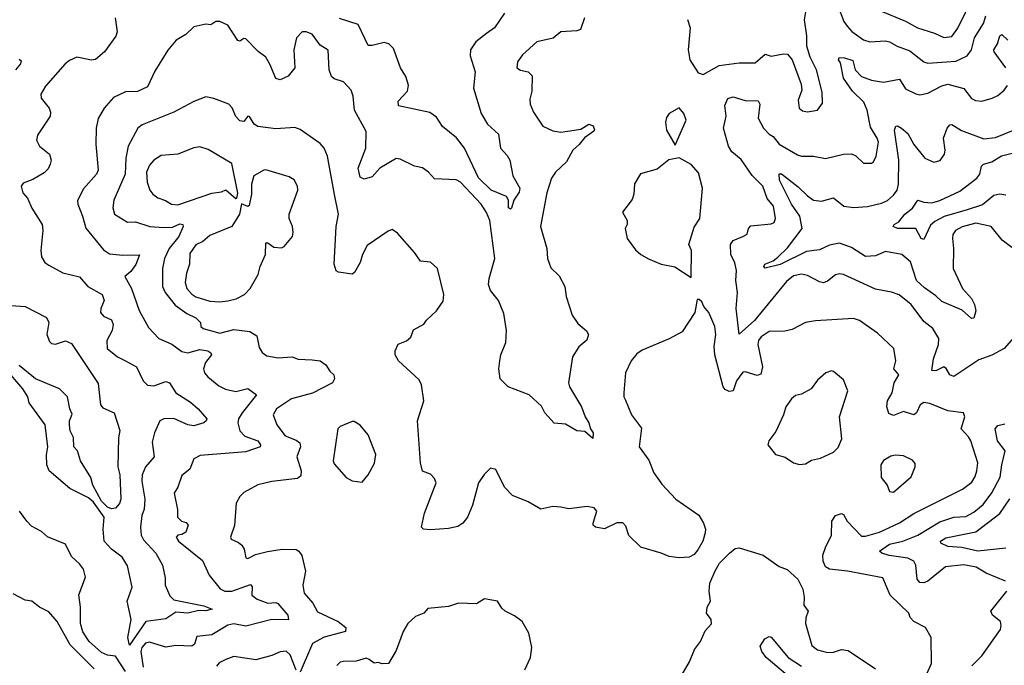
# Model space of a CAD drawing. Extents: x 1954683 to 2060285, y 904798 to 1016299.
# Tile 293 of 472: x 2000347 to 2005257, y 979896 to 983116. Entities that reach past the tile are written whole.
import ezdxf

# ---------------------------------------------------------------- set-up
doc = ezdxf.new("R2010")
doc.units = 0

msp = doc.modelspace()

# ---------------------------------------------------------------- linework, layer by layer
at = {"layer": '0CON10XD'}
for points in [[(2004955, 983027.3), (2004995, 983032.5), (2005025, 983072.9), (2005102.5, 983235)], [(2002765, 983148.2), (2002715, 983075.7), (2002675, 983046.7), (2002621.4, 983005), (2002594.4, 982965), (2002593.1, 982935), (2002618.9, 982855), (2002610.4, 982775), (2002648.3, 982648.3), (2002680.4, 982595), (2002734.4, 982545), (2002744.4, 982475), (2002778.3, 982438.3), (2002791.4, 982415), (2002806.4, 982336.4), (2002841.4, 982275), (2002836.9, 982255), (2002811.2, 982215), (2002798.8, 982175), (2002795, 982171.2), (2002785, 982177.5), (2002784, 982215), (2002774.4, 982234.4), (2002697.8, 982265), (2002635, 982326.8), (2002564.5, 982475), (2002525, 982526.8), (2002455, 982583.1), (2002425, 982628.9), (2002392.5, 982652.5), (2002235.8, 982685.8), (2002235, 982708.8), (2002280.2, 982759.8), (2002285, 982790), (2002273, 982833), (2002246.4, 982876.4), (2002211.7, 982971.7), (2002188, 982995), (2002165, 983002.5), (2002105, 982986.5), (2002085, 982987.5), (2002035, 983091.1), (2001942.3, 983122.3)], [(2004275, 982655.6), (2004325, 982664.2), (2004350.6, 982699.4), (2004349.4, 982755), (2004321.1, 982865), (2004288.8, 982928.8), (2004272.9, 982982.9), (2004272.4, 983035), (2004261.2, 983115), (2004268.4, 983165)], [(2004437.7, 983155), (2004456.6, 983106.6), (2004473.1, 983083.1), (2004497.3, 983057.3), (2004555, 983015.4), (2004585.9, 983005.9), (2004665, 983010), (2004684, 983005), (2004723.1, 982983.1), (2004785, 982960.4), (2004855, 982905.6), (2004875, 982899.5), (2005015, 982909.7), (2005071.5, 982935), (2005092.8, 982965), (2005107.7, 983025), (2005153.6, 983096.4), (2005164.4, 983135)], [(2004639.9, 983159.9), (2004765, 983108.2), (2004824.4, 983074.4), (2004909, 983049), (2004955, 983027.3)], [(2000823.6, 983125), (2000833.3, 983055), (2000826.2, 983033.8), (2000769.2, 982955), (2000725, 982917.1), (2000705, 982914.5), (2000631.4, 982928.6), (2000595, 982912.2), (2000574.4, 982895), (2000475.6, 982785), (2000453.1, 982745), (2000454.4, 982725), (2000493.3, 982675), (2000500, 982655), (2000498.6, 982635), (2000435, 982540), (2000431.4, 982515), (2000446.2, 982485), (2000495.8, 982445), (2000504.3, 982415), (2000499.4, 982395), (2000488.9, 982371.1), (2000468.3, 982351.7), (2000411.7, 982318.3), (2000365, 982300.8), (2000354.4, 982285), (2000363, 982253), (2000386.4, 982225), (2000407.5, 982175), (2000458.9, 982095), (2000462.2, 982065), (2000452.5, 981965), (2000456.4, 981933.6), (2000472, 981905), (2000491.4, 981891.4), (2000562.5, 981852.5), (2000645, 981833.1), (2000686.9, 981785), (2000757.5, 981745), (2000768.5, 981715), (2000751.3, 981675), (2000749.2, 981655), (2000765, 981637.1), (2000805, 981619.2), (2000813.3, 981595), (2000807.3, 981565), (2000781.1, 981515), (2000782.5, 981475), (2000834.1, 981434.1), (2000874.7, 981414.7), (2000930, 981385), (2000962.9, 981315), (2000985, 981292.5), (2001015, 981288.9), (2001075, 981311.9), (2001094.6, 981304.6), (2001125.3, 981255.3), (2001198.7, 981208.7), (2001236.9, 981175), (2001279.4, 981125), (2001277.1, 981115), (2001265, 981105.8), (2001215, 981090), (2001185, 981095.5), (2001115, 981127.2), (2001065, 981125.2), (2001046.4, 981115), (2001018.9, 981055), (2001007.9, 981007.9), (2001017.5, 980935), (2000973.9, 980886.1), (2000956.9, 980845), (2000955.4, 980814.6), (2000970.3, 980725), (2000968.4, 980675), (2000956.4, 980643.6), (2000949, 980585), (2000951.9, 980545), (2000965, 980521.1), (2001026.6, 980455), (2001059.2, 980395), (2001072.4, 980332.4), (2001073.1, 980295), (2001095, 980241.7), (2001115, 980223.1), (2001265, 980192.5), (2001306.7, 980175), (2001275, 980166.8), (2001240.5, 980169.5), (2001185, 980156.3), (2001125, 980161.3), (2001075, 980128), (2000976.1, 980113.9), (2000895, 979996.2), (2000885.7, 980035), (2000903.5, 980125), (2000883.1, 980215), (2000907.6, 980285), (2000885, 980392.5), (2000858.5, 980435), (2000804.9, 980474.9), (2000768.9, 980515), (2000762.4, 980575), (2000768.8, 980635), (2000715, 980708.8), (2000690.7, 980730.7), (2000597, 980777), (2000494.3, 980865), (2000481.5, 980895), (2000480.5, 980945), (2000487.5, 980985), (2000474.4, 981095), (2000394.6, 981204.6), (2000387.5, 981235), (2000362.9, 981275), (2000275, 981378.4)], [(2001593.5, 982893.5), (2001575, 982929.2), (2001536.3, 982956.3), (2001475, 983020), (2001465, 983021.2), (2001445, 983008.8), (2001435, 983012), (2001385, 983088), (2001345, 983106.7), (2001325, 983107.5), (2001299.3, 983090.7), (2001275, 983093.3), (2001215, 983080), (2001175, 983042), (2001126.6, 983013.4), (2001085, 982963.3), (2001020.6, 982859.4), (2000985, 982780.6), (2000935, 982757.8), (2000875, 982756.7), (2000815, 982726.9), (2000767.5, 982675), (2000737.6, 982622.4), (2000728.1, 982575), (2000726.2, 982495), (2000737.5, 982365), (2000730, 982345), (2000665, 982271.5), (2000635.5, 982214.5), (2000636.7, 982195), (2000660.8, 982135), (2000676, 982076), (2000765, 981967.3), (2000795, 981948.2), (2000860.9, 981940.9), (2000943.8, 981943.8), (2000925.9, 981894.1), (2000900.4, 981859.6), (2000872, 981835), (2000903.9, 981775), (2000943.4, 981665), (2000989.8, 981579.8), (2001040.8, 981525), (2001105, 981497.1), (2001155, 981460.2), (2001185, 981454.8), (2001245, 981471.2), (2001284.3, 981465), (2001300, 981455), (2001303.8, 981445), (2001273.7, 981406.3), (2001263.5, 981375), (2001269.1, 981355), (2001285, 981334.5), (2001340.4, 981290.4), (2001373.3, 981273.3), (2001425, 981261.8), (2001485, 981275.9), (2001527.5, 981245), (2001457.1, 981155), (2001438.8, 981125), (2001434, 981105), (2001444.1, 981065), (2001469, 981039), (2001534.4, 981015), (2001547.8, 980995), (2001545.8, 980985), (2001475, 980959.7), (2001247.6, 980942.4), (2001215.8, 980925), (2001195, 980874), (2001155, 980842.5), (2001135.5, 980784.5), (2001117.1, 980755), (2001133.2, 980673.2), (2001134.6, 980635), (2001153.1, 980615), (2001177.4, 980607.4), (2001186.9, 980595), (2001175, 980560.2), (2001155, 980547.5), (2001135.6, 980544.4), (2001127.5, 980535), (2001138.6, 980515), (2001258.6, 980418.6), (2001292.1, 980345), (2001346.4, 980276.4), (2001370, 980265), (2001404.7, 980264.7), (2001498.5, 980298.5), (2001506.8, 980286.8), (2001504.5, 980245), (2001530.5, 980225), (2001585, 980206.3), (2001625, 980208.2), (2001633.6, 980203.6), (2001684.4, 980145), (2001687.4, 980122.6), (2001605, 980124), (2001475, 980091.4), (2001415, 980101.8), (2001385, 980096.4), (2001305, 980047.1), (2001230.3, 980039.7), (2001218, 980002), (2001205, 979991.1), (2001125, 979994.7), (2001075, 979985.4), (2000995, 980011.8), (2000975, 980005.4), (2000955.4, 979985), (2000951.2, 979965), (2000962.9, 979887.1)], [(2003162.9, 983125), (2003142.8, 983067.2), (2003125, 983060), (2003045, 983055.6), (2003007, 983023), (2002925, 983004.5), (2002855, 982940), (2002829.6, 982905), (2002825.7, 982875), (2002845, 982863.3), (2002883.3, 982855), (2002902, 982835), (2002901.2, 982758.8), (2002891.2, 982718.8), (2002892.9, 982695), (2002909.4, 982655), (2002955.6, 982585), (2003005, 982561.8), (2003045, 982554), (2003145, 982570), (2003185, 982594.2), (2003206.8, 982586.8), (2003213.6, 982566.4), (2003210.5, 982559.5), (2003162.7, 982527.3), (2003136.1, 982493.9), (2003105.6, 982465), (2003072.9, 982407.1), (2003019.5, 982355), (2002999.5, 982325), (2002975, 982252.5), (2002943.6, 982085), (2002975.5, 981975), (2002979.4, 981925), (2002995, 981878.8), (2003037.7, 981837.7), (2003064.6, 981785), (2003071.8, 981735), (2003102.3, 981642.3), (2003129.8, 981599.8), (2003173.6, 981563.6), (2003184.2, 981545), (2003175, 981516.7), (2003135.7, 981484.3), (2003104, 981435), (2003083.3, 981305), (2003088, 981285), (2003147.8, 981185), (2003166, 981135), (2003185.4, 981105.4), (2003192.9, 981075), (2003206.2, 981055), (2003205, 981027.5), (2003165, 981062.5), (2003125, 981066), (2003068.3, 981098.3), (2003012.7, 981102.7), (2002966.2, 981155), (2002948.3, 981188.3), (2002886.7, 981245), (2002782.5, 981285), (2002742.5, 981325), (2002736.2, 981375), (2002740.8, 981415), (2002745.8, 981445), (2002770.6, 981505), (2002774.5, 981565.5), (2002761.1, 981651.1), (2002735.4, 981715), (2002695.4, 981765), (2002685.5, 981794.5), (2002687.5, 981825), (2002715.5, 981925), (2002691.4, 982115), (2002675, 982154.5), (2002647.7, 982195), (2002545, 982305.4), (2002523.5, 982316.5), (2002415, 982322), (2002385, 982355.7), (2002355, 982377.1), (2002315, 982385.8), (2002245, 982420), (2002225, 982423.1), (2002143.1, 982375), (2002105, 982332.5), (2002065, 982320), (2002045, 982330), (2002035.4, 982375), (2002073.4, 982475), (2002075, 982558.8), (2002016.7, 982665), (2002009.4, 982735), (2002000, 982765), (2001961.4, 982805), (2001915, 982820.6), (2001901.9, 982831.9), (2001890, 982865), (2001885, 982963.3), (2001845, 982988.6), (2001805, 983043.8), (2001775, 983055.6), (2001755, 983055.7), (2001727.1, 983025), (2001713.9, 982966.1), (2001718.5, 982875), (2001685, 982834.4), (2001645, 982815.7), (2001625, 982822), (2001593.5, 982893.5)], [(2003677.2, 983117.2), (2003690, 983075), (2003681.1, 982965), (2003688.6, 982915), (2003730, 982850), (2003755, 982842), (2003835, 982886.7), (2003935, 982900.4), (2004015, 982901.4), (2004065, 982944.2), (2004095, 982933.3), (2004155, 982945.5), (2004175, 982944.2), (2004199.2, 982915), (2004244.2, 982794.2), (2004247.1, 982765), (2004228.6, 982715), (2004234.3, 982675), (2004251.1, 982661.1), (2004275, 982655.6)], [(2005264.2, 982875), (2005206.2, 982955), (2005204.7, 982965), (2005222.8, 982995), (2005235, 983035.6), (2005245, 983041.8), (2005275, 983013.1)], [(2000345, 982919.2), (2000355, 982910), (2000351.2, 982895), (2000326.7, 982865)], [(2005315.7, 981544.3), (2005256.5, 981475), (2005195, 981441.8), (2005130, 981420), (2005005, 981336.4), (2004985.3, 981345.3), (2004966.4, 981376.4), (2004955, 981384.4), (2004915, 981364.4), (2004895.9, 981365.9), (2004903.2, 981425), (2004928.5, 981495), (2004930.8, 981525), (2004900, 981575), (2004855, 981610.6), (2004792.2, 981695), (2004733, 981743), (2004695, 981756.5), (2004615, 981771.2), (2004455, 981845.7), (2004435, 981848.6), (2004415, 981843.3), (2004375, 981811.2), (2004355, 981803.8), (2004335, 981808.2), (2004275, 981840.4), (2004245, 981846.9), (2004205, 981838.8), (2004170.6, 981809.4), (2004011, 981615), (2003935, 981547.5), (2003919.5, 981675), (2003925.8, 981755.8), (2003917.4, 981815), (2003922.1, 981865), (2003913.4, 981903.4), (2003893.9, 981945), (2003891.5, 981995), (2003904.2, 982015), (2003953.8, 982035), (2003975, 982046.2), (2003981.4, 982075), (2003992.4, 982087.6), (2004095, 982097.8), (2004109.2, 982105), (2004116.2, 982125), (2004106.4, 982185), (2004075, 982224.4), (2004052.5, 982285), (2003998.8, 982338.8), (2003945, 982417.7), (2003897.5, 982457.5), (2003880.8, 982485), (2003857.3, 982575), (2003869.7, 982635), (2003862.9, 982687.1), (2003877.7, 982722.3), (2003905, 982731.4), (2003965, 982712.9), (2004030.3, 982710.3), (2004037.3, 982695), (2004030, 982625), (2004055.6, 982575), (2004084.3, 982545), (2004105, 982533.3), (2004135, 982494.6), (2004225, 982442.5), (2004245.5, 982434.5), (2004305, 982435.5), (2004365, 982423.1), (2004455, 982445.7), (2004495, 982446.9), (2004516.4, 982436.4), (2004555, 982400), (2004595, 982400), (2004605, 982406.7), (2004618.6, 982435), (2004628.8, 982505), (2004623.6, 982525), (2004589, 982579), (2004572.4, 982665), (2004557.2, 982705), (2004499.6, 982759.6), (2004455, 982824.5), (2004440.5, 982900.5), (2004430, 982915), (2004433.6, 982926.4), (2004460, 982925), (2004501.4, 982911.4), (2004512.9, 982865), (2004545, 982832.6), (2004595, 982814), (2004655, 982804.3), (2004735, 982819.1), (2004765, 982770.6), (2004815.4, 982745.4), (2004835, 982741.5), (2004875, 982749.1), (2004945, 982786.6), (2004975, 982793.4), (2005055, 982771.8), (2005093.4, 982723.4), (2005113, 982713), (2005145, 982709.6), (2005196, 982725), (2005225, 982737.8), (2005256.5, 982763.5), (2005272.3, 982787.7)], [(2004862.9, 979835), (2004894.4, 979905), (2004892, 980035), (2004863.3, 980085), (2004806.4, 980113.6), (2004786.7, 980135), (2004780, 980155), (2004687.5, 980245), (2004651.8, 980331.8), (2004475, 980365.9), (2004385, 980375.5), (2004365, 980387.1), (2004353.3, 980415), (2004352.7, 980445), (2004365, 980484), (2004395.6, 980544.4), (2004396.2, 980615), (2004415, 980642.5), (2004445, 980652.7), (2004455, 980648.6), (2004473.3, 980615), (2004545, 980540.4), (2004565, 980539.6), (2004635, 980560.3), (2004735, 980606), (2004805, 980652.5), (2005048.1, 980775), (2005095, 980809.4), (2005112.4, 980837.6), (2005120.4, 980865), (2005124.6, 980905), (2005089.2, 981015), (2005078.8, 981035), (2005041.5, 981075), (2005060, 981135), (2005054.2, 981154.2), (2004975, 981165.4), (2004885, 981202.1), (2004855, 981206.4), (2004836.7, 981195), (2004819.1, 981155), (2004805, 981145.4), (2004755, 981161.6), (2004705, 981141.8), (2004681.7, 981151.7), (2004670.4, 981185), (2004673.9, 981215), (2004698.5, 981255), (2004707.3, 981305), (2004730.6, 981345), (2004705.6, 981375), (2004716.7, 981415), (2004705.9, 981475.9), (2004625, 981552.9), (2004535.4, 981615.4), (2004504.5, 981625.5), (2004315, 981614.2), (2004265, 981605.8), (2004199.3, 981570.7), (2004161.9, 981561.9), (2004085, 981560.5), (2004045, 981533.3), (2004031.2, 981515), (2004027.9, 981495), (2004051.2, 981385), (2004042.4, 981347.6), (2004025, 981340.8), (2003965, 981358.8), (2003952.7, 981357.3), (2003921.3, 981315), (2003905.4, 981264.6), (2003885, 981261.8), (2003865, 981271.1), (2003854.5, 981285), (2003813.5, 981443.5), (2003809.3, 981485), (2003817.9, 981545), (2003814.2, 981585), (2003783.3, 981655), (2003758.8, 981685), (2003748.3, 981708.3), (2003735, 981720), (2003725, 981720), (2003714.2, 981655.8), (2003650.9, 981559.1), (2003585, 981524), (2003451.7, 981468.3), (2003425, 981449.2), (2003395.8, 981415), (2003368, 981355), (2003360, 981255), (2003360, 981235), (2003367.7, 981217.7), (2003397.5, 981145), (2003447.7, 981077.7), (2003436, 980985), (2003485, 980918.8), (2003509.5, 980855), (2003549.6, 980799.6), (2003618.6, 980725), (2003734.3, 980644.3), (2003757.1, 980605), (2003767.5, 980575), (2003765.9, 980555.9), (2003753.3, 980515), (2003728.7, 980471.3), (2003711.1, 980448.9), (2003685, 980435.8), (2003635, 980432), (2003585, 980438.1), (2003545, 980455.7), (2003444.6, 980484.6), (2003385, 980543.8), (2003369.1, 980589.1), (2003355, 980606.2), (2003325, 980606.9), (2003263.6, 980576.4), (2003217.5, 980585), (2003206.7, 980595), (2003206.2, 980605), (2003224.2, 980664.2), (2003211.9, 980681.9), (2003177.2, 980687.2), (2003085, 980676.7), (2003045, 980684.6), (2003005, 980687.9), (2002945, 980674.3), (2002881.7, 980711.7), (2002805, 980742), (2002764, 980785), (2002721.7, 980871.7), (2002695, 980878.8), (2002662.6, 980847.4), (2002635, 980806.2), (2002604.4, 980695), (2002580, 980635), (2002557.1, 980605), (2002532.1, 980587.9), (2002485, 980578.7), (2002395, 980570.8), (2002360, 980575), (2002350, 980585), (2002366.2, 980655), (2002424.4, 980805), (2002415, 980827.5), (2002395, 980848.6), (2002355, 980863.8), (2002345.5, 980905), (2002330.4, 981115), (2002361.9, 981215), (2002350, 981295), (2002338.8, 981318.8), (2002236.2, 981415), (2002220, 981445), (2002218.8, 981465), (2002235, 981496.7), (2002275.7, 981514.3), (2002297.5, 981532.5), (2002310.5, 981569.5), (2002362.9, 981597.1), (2002375, 981616.7), (2002425, 981663.3), (2002457.9, 981712.1), (2002461.4, 981745), (2002430, 981875), (2002395, 981905.8), (2002345, 981911.2), (2002316, 981955), (2002231.2, 982051.2), (2002205, 982068.8), (2002185, 982061.2), (2002079.8, 981990.2), (2002055.6, 981945), (2002044.3, 981905), (2002016.2, 981855), (2002005, 981846.2), (2001937, 981857), (2001925, 981864), (2001915.6, 981895.6), (2001925.5, 982085), (2001936.4, 982145), (2001916.9, 982243.1), (2001882.5, 982435), (2001864.7, 982474.7), (2001845, 982498.9), (2001745, 982568.1), (2001718.6, 982578.6), (2001625, 982572.2), (2001535, 982582.5), (2001515.4, 982595.4), (2001493.6, 982633.6), (2001485, 982633.8), (2001465, 982608), (2001445, 982611.4), (2001425, 982632.5), (2001406.3, 982676.3), (2001390, 982695), (2001315, 982722.9), (2001275, 982730.8), (2001215, 982707.1), (2001115.9, 982654.1), (2000958.3, 982591.7), (2000935.6, 982574.4), (2000888.2, 982485), (2000875.8, 982425), (2000872.6, 982345), (2000816.8, 982215), (2000812, 982178), (2000819.1, 982145), (2000885, 982105.6), (2000925, 982107.9), (2000996.2, 982085), (2001065, 982079.6), (2001108.4, 982081.6), (2001145, 982097.2), (2001160, 982095), (2001162.2, 982085), (2001141.3, 982035), (2001092.7, 981975), (2001069.7, 981925), (2001059.5, 981875), (2001059.2, 981785), (2001071.6, 981755), (2001122.2, 981692.2), (2001180.7, 981650.7), (2001225, 981629.2), (2001248, 981605), (2001250, 981585), (2001262, 981575), (2001345, 981551.5), (2001415, 981570), (2001495, 981560.5), (2001528.7, 981538.7), (2001541.1, 981481.1), (2001556.2, 981456.2), (2001579.7, 981439.7), (2001635, 981430), (2001705, 981434.2), (2001735, 981421.9), (2001805, 981420)], [(2003615, 982490), (2003671.2, 982615), (2003658.3, 982648.3), (2003635, 982676.2), (2003585, 982648), (2003572.4, 982627.6), (2003567.8, 982605), (2003572.5, 982565), (2003615, 982490)], [(2005295, 981980), (2005246.7, 982016.7), (2005191.2, 982085), (2005115, 982101.3), (2005046.8, 982083.2), (2005013.1, 982065), (2005000.6, 982045), (2004998.1, 982025), (2005004.3, 981974.3), (2005002.7, 981875), (2005049.1, 981775), (2005093.5, 981725), (2005109.1, 981695), (2005115.6, 981664.4), (2005105, 981626.7), (2005093.8, 981625), (2005046.6, 981666.6), (2004945, 981709.4), (2004915, 981738.6), (2004858.5, 981778.5), (2004819, 981815), (2004788.7, 981908.7), (2004745.8, 981945), (2004665, 981958.9), (2004615, 981937.3), (2004565, 981935.3), (2004495, 981980), (2004435, 982000.6), (2004385, 981990.5), (2004335, 981967.5), (2004270.8, 981959.2), (2004138.5, 981895), (2004065, 981875.7), (2004057.8, 981885), (2004062.8, 981897.2), (2004105, 981912.5), (2004127.9, 981932.1), (2004175, 981978.2), (2004248.8, 982075), (2004237.6, 982135), (2004196.3, 982195), (2004136, 982315), (2004133.6, 982346.4), (2004145, 982347.5), (2004228.3, 982281.7), (2004275, 982236.9), (2004306.2, 982216.2), (2004345, 982210), (2004405, 982227.5), (2004456.7, 982185), (2004505, 982179.7), (2004575, 982184.2), (2004645, 982200.6), (2004675, 982213.8), (2004705, 982240), (2004722.3, 982265), (2004729.7, 982295), (2004731.6, 982415), (2004709.4, 982565), (2004716, 982584), (2004725, 982585.8), (2004745, 982574.4), (2004775, 982547.5), (2004805, 982493.1), (2004860, 982425), (2004905, 982405.8), (2004937.3, 982412.7), (2004959.2, 982445), (2004961.9, 982465), (2004953.2, 982525), (2004972.1, 982575), (2004985, 982591.4), (2004995, 982592.9), (2005042.7, 982562.7), (2005155, 982520.9), (2005212.6, 982527.4), (2005302.5, 982565)], [(2001135, 982192.7), (2001305, 982250.5), (2001353, 982257), (2001375, 982266.7), (2001425, 982223.3), (2001430, 982225), (2001435, 982250), (2001405, 982398.5), (2001287.5, 982467.5), (2001245, 982481.2), (2001215, 982476.9), (2001135.3, 982444.7), (2001052, 982438), (2001015, 982415.4), (2000995, 982390.6), (2000979.6, 982355), (2000982.9, 982305), (2000996.5, 982265), (2001010, 982245), (2001035, 982227.1), (2001074.6, 982214.6), (2001103.3, 982195), (2001135, 982192.7)], [(2005265, 982240.7), (2005235, 982245.7), (2005205, 982238.2), (2005147.4, 982192.6), (2005072.1, 982167.9), (2004956.2, 982133.8), (2004910.1, 982109.9), (2004888.5, 982091.5), (2004855, 982018.8), (2004843.1, 982025), (2004815, 982074.3), (2004725, 982073.8), (2004703.3, 982085), (2004708, 982095), (2004731.7, 982108.3), (2004760.4, 982145), (2004798.6, 982175), (2004825, 982216.2), (2004855.4, 982205.4), (2004895, 982202.9), (2004935.8, 982214.2), (2005035, 982260.5), (2005120.7, 982325), (2005135.3, 982345), (2005143.2, 982385), (2005153.1, 982395), (2005195, 982406.5), (2005242.9, 982437.1), (2005445, 982487)], [(2003695, 981830), (2003696.7, 981965), (2003683.8, 981995), (2003709.7, 982080.3), (2003738.6, 982125), (2003752.5, 982275), (2003731.7, 982351.7), (2003695, 982393.8), (2003635, 982427.5), (2003583.9, 982416.1), (2003525, 982370), (2003443, 982347), (2003412.7, 982297.3), (2003410, 982245), (2003401.2, 982218.8), (2003352.5, 982155), (2003376.7, 982115), (2003376.2, 982095), (2003366.7, 982075), (2003376.7, 982025), (2003418.3, 981968.3), (2003444.2, 981944.2), (2003482.3, 981922.3), (2003545.9, 981895.9), (2003613.9, 981883.9), (2003695, 981830)], [(2001345, 981708.4), (2001385, 981713.3), (2001426.3, 981723.7), (2001468, 981745), (2001496.5, 981775), (2001536.9, 981845), (2001545.8, 981885), (2001572.5, 981945), (2001575, 982002.5), (2001585, 982003.3), (2001615, 981981.9), (2001651.7, 981978.3), (2001665.6, 981984.4), (2001706.9, 982035), (2001711.4, 982055), (2001707.1, 982085), (2001690, 982125), (2001690, 982145), (2001734.3, 982265), (2001731.9, 982285), (2001715, 982317.5), (2001691.4, 982331.4), (2001575, 982366.2), (2001564.1, 982365.9), (2001515, 982336.9), (2001502.8, 982295), (2001502.5, 982245), (2001491.7, 982188.3), (2001485, 982183.3), (2001453, 982197), (2001442.9, 982145), (2001405.6, 982084.4), (2001295, 982040), (2001259.8, 982010.2), (2001225, 981993.3), (2001195, 981950), (2001194.1, 981895.9), (2001177.9, 981852.1), (2001172.6, 981805), (2001180.6, 981775), (2001205, 981746.6), (2001225, 981732.8), (2001295, 981712.5), (2001345, 981708.4)], [(2000305, 981689.6), (2000375, 981685.5), (2000479.9, 981629.9), (2000492.9, 981605), (2000482, 981545), (2000495, 981510.5), (2000505, 981501.2), (2000525, 981497.5), (2000575, 981514.5), (2000605, 981500), (2000738.7, 981301.3), (2000749.3, 981195), (2000760.7, 981180.7), (2000818.8, 981155), (2000846.7, 981066.7), (2000839.3, 981030.7), (2000835.8, 980885.8), (2000845.9, 980845), (2000851.8, 980725), (2000845, 980702.5), (2000825, 980680), (2000805, 980675.7), (2000784.7, 980685), (2000755, 980714.2), (2000712, 980795), (2000702.1, 980832.1), (2000649.5, 980915), (2000635.3, 980965), (2000616.4, 980985), (2000615, 981031.2), (2000599.1, 981065), (2000595.2, 981094.8), (2000596, 981115), (2000608.7, 981148.7), (2000596.9, 981175), (2000585, 981235.4), (2000545.5, 981275), (2000425, 981324.7), (2000345, 981391.4)], [(2001805, 981420), (2001845, 981414.2), (2001874.2, 981395), (2001892.7, 981362.7), (2001913.8, 981343.8), (2001916.1, 981325), (2001907.5, 981305), (2001807, 981253), (2001703.1, 981225), (2001628.1, 981175), (2001610.8, 981145), (2001630, 981095), (2001670.7, 981040.7), (2001725, 981019.2), (2001744.7, 981004.7), (2001747.2, 980985), (2001728.4, 980935), (2001751.2, 980865), (2001749.6, 980840.4), (2001731.9, 980828.1), (2001605, 980813.3), (2001535, 980796.5), (2001465, 980757.1), (2001445, 980737.5), (2001426.9, 980705), (2001417.3, 980592.7), (2001398, 980535), (2001401.2, 980525), (2001438.3, 980508.3), (2001454.3, 980494.3), (2001465.8, 980475.8), (2001475, 980431.2), (2001485, 980429.2), (2001522, 980448), (2001583.3, 980463.3), (2001655, 980475.4), (2001725, 980472.8), (2001738.8, 980465), (2001753.6, 980443.6), (2001772.2, 980365), (2001758.5, 980295), (2001765.6, 980255), (2001808.5, 980205), (2001832.3, 980162.3), (2001935.5, 980115), (2001972.9, 980085), (2001971.1, 980065), (2001865, 980036.3), (2001807.5, 980005), (2001745, 979861.2)], [(2004235, 980898), (2004265, 980900), (2004295, 980919.2), (2004340.5, 980929.5), (2004405, 980958.8), (2004428.3, 980981.7), (2004446, 981025), (2004434.5, 981135), (2004476.9, 981265), (2004455, 981320), (2004405, 981361.2), (2004395, 981363.8), (2004367.5, 981355), (2004325, 981318), (2004293.3, 981275), (2004245, 981248), (2004215, 981241.2), (2004195, 981224), (2004167.5, 981185), (2004155.8, 981145), (2004117.7, 981062.3), (2004083.3, 981015), (2004077.5, 980995), (2004116.4, 980946.4), (2004163.9, 980933.9), (2004205, 980906), (2004235, 980898)], [(2002055, 980808.8), (2002085, 980846.2), (2002116.3, 980903.7), (2002123.5, 980946.5), (2002085, 981045.9), (2002045, 981092.7), (2002015, 981111.4), (2002005, 981111.4), (2001945, 981087.1), (2001932.9, 981075), (2001910, 980915), (2001915, 980900), (2001975, 980832), (2002005, 980816.2), (2002055, 980808.8)], [(2005262.5, 980315), (2005165.9, 980355.9), (2005116, 980386), (2005055, 980396.6), (2004963.5, 980386.5), (2004875.2, 980314.8), (2004855, 980307.5), (2004835, 980309.3), (2004822.2, 980325), (2004815.3, 980395.3), (2004805, 980415.5), (2004775, 980430.6), (2004682.8, 980442.8), (2004646.2, 980455), (2004634.3, 980465), (2004685, 980499.8), (2004751.1, 980515), (2004825, 980544.4), (2004935, 980611.5), (2005005, 980635.2), (2005065, 980637.8), (2005105, 980658.8), (2005152, 980698), (2005195, 980755.5), (2005236.1, 980833.9), (2005245.3, 980895.3), (2005261.1, 980965), (2005222.2, 981015), (2005211.8, 981075), (2005225, 981091.8), (2005259.2, 981100.7)], [(2004705, 980760), (2004792.2, 980835), (2004812.9, 980885), (2004811.7, 980901.7), (2004798.7, 980918.7), (2004755, 980940.8), (2004715, 980943.8), (2004691.2, 980938.8), (2004655, 980916.7), (2004641.2, 980895), (2004642.3, 980832.3), (2004673.3, 980795), (2004685, 980762.5), (2004705, 980760)], [(2005265, 980480.8), (2005125, 980464.9), (2005045, 980484), (2004975, 980488.6), (2004940.8, 980505), (2004939.2, 980515), (2004965, 980530.7), (2005115, 980561.4), (2005235, 980653.2), (2005285, 980725.5)], [(2000874.9, 979865), (2000825, 979942.1), (2000785, 979946.8), (2000755, 979959.2), (2000692.8, 980015), (2000662.3, 980062.3), (2000650.8, 980105), (2000650.9, 980185), (2000642.6, 980247.4), (2000675.8, 980335), (2000665.7, 980375), (2000645, 980402.5), (2000605, 980438), (2000575, 980500), (2000486, 980536), (2000455, 980563.8), (2000405, 980590), (2000381.9, 980615), (2000345.6, 980665)], [(2003645, 979840.8), (2003687.2, 979912.8), (2003711.2, 979975), (2003741.9, 980015), (2003765, 980067.5), (2003796.9, 980103.1), (2003795.5, 980125), (2003772.5, 980155), (2003775.6, 980185), (2003791.9, 980215), (2003784.4, 980265), (2003789.2, 980305), (2003815, 980366.2), (2003837.1, 980405), (2003886, 980455), (2003915, 980478), (2003935, 980482), (2004055, 980444.3), (2004135, 980389.2), (2004174.3, 980374.3), (2004228, 980325), (2004252.9, 980275), (2004259.4, 980235), (2004257.5, 980195), (2004278, 980165), (2004267.1, 980132.9), (2004265.6, 980105), (2004296.7, 979995), (2004325, 979973.6), (2004375, 979959.5), (2004405, 979961.5), (2004445, 979974.4), (2004478.9, 979968.9), (2004615, 979878.8)], [(2000718.2, 979878.2), (2000597.9, 979997.9), (2000533.3, 980115), (2000492.4, 980162.4), (2000445.6, 980185.6), (2000406.7, 980215), (2000375, 980220.8), (2000315, 980252)], [(2005095, 979893.3), (2005145, 979943.8), (2005237.8, 980075), (2005241.9, 980095), (2005237.1, 980115), (2005197.5, 980145), (2005189.2, 980165), (2005270, 980265)], [(2002866.1, 979873.9), (2002893.8, 979935), (2002900, 979985), (2002886.4, 980056.4), (2002852.5, 980115), (2002815, 980142.5), (2002767.5, 980165), (2002750.7, 980180.7), (2002730, 980215), (2002665, 980228), (2002625, 980202), (2002534.3, 980205.7), (2002485, 980188.6), (2002381.4, 980178.6), (2002362.5, 980155), (2002320.3, 980139.7), (2002282, 980105), (2002258.6, 980065), (2002225, 979970), (2002185.9, 979904.1), (2002155, 979903.3), (2002135, 979910), (2002115, 979906.2), (2002088.8, 979925), (2002075, 979930.8), (2002025, 979915.8), (2001960, 979915), (2001945, 979911.2), (2001928.8, 979895)], [(2004175.1, 979845.1), (2004070, 979935), (2004048.2, 979965), (2004038.8, 979991.2), (2004062.7, 980027.3), (2004085, 980040), (2004095, 980036.7), (2004179.6, 979935), (2004245, 979890.7)], [(2001725, 979872), (2001695, 979947.5), (2001675, 979965.6), (2001645, 979963.1), (2001605, 979944.2), (2001525, 979923.3), (2001415, 979939.5), (2001374.6, 979925.4), (2001341.7, 979908.3), (2001328.5, 979891.5)]]:
    msp.add_lwpolyline(points, dxfattribs=at)

doc.saveas('drawing.dxf')
